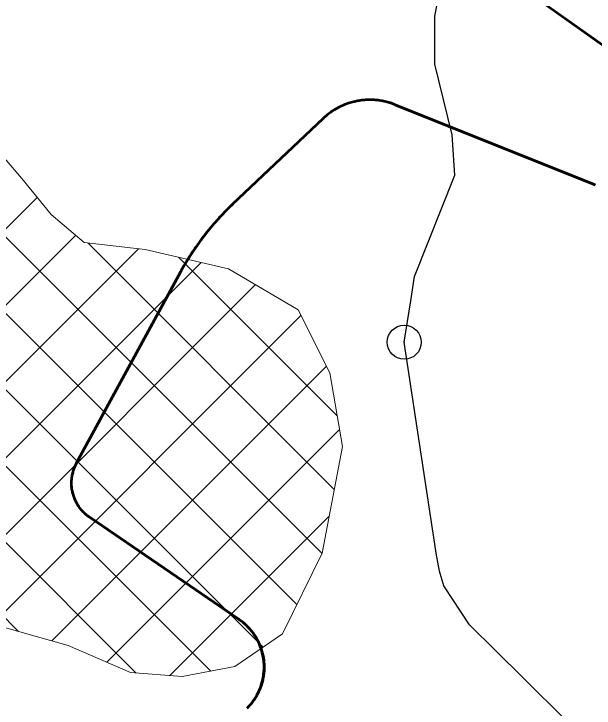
# Model space of a CAD drawing. Extents: x -1643653 to 4543381, y 1624270 to 13878484.
# Drawn here: x 606364 to 608070, y 8967605 to 8969646 of the extents above; entities that cross this region are included whole.
import ezdxf

# ---------------------------------------------------------------- set-up
doc = ezdxf.new("R2010")
doc.units = 0
doc.header["$LTSCALE"] = 200
doc.header["$PDMODE"] = 32
doc.header["$PDSIZE"] = 100
for name, color, linetype, lineweight in [('1', 7, 'Continuous', 13), ('24', 7, 'Continuous', 25), ('27', 7, 'Continuous', 53), ('28', 7, 'Continuous', 53), ('29', 7, 'Continuous', 13), ('60', 7, 'Continuous', 53)]:
    doc.layers.add(name, color=color, linetype=linetype, lineweight=lineweight)
doc.layers.add('63', color=7, linetype='Continuous')

msp = doc.modelspace()

# ---------------------------------------------------------------- linework, layer by layer
at = {"layer": '1', "lineweight": 25}
msp.add_spline([(814781, 9009175.5), (814787.2, 9009173.4), (814796.9, 9009173.4), (814799.4, 9009172.4), (814805.1, 9009174.5), (814805.6, 9009176.5), (814811.7, 9009179.5), (814811.7, 9009179.5), (814801.5, 9009181), (814790.7, 9009181.5), (814784.1, 9009183.1), (814777.4, 9009185.1), (814778.4, 9009175.5)], degree=3, dxfattribs=at)
at = {"layer": '24'}
msp.add_line((607511.6, 8968680.9), (607530.5, 8968802.4), dxfattribs=at)
for points in [[(607530.5, 8968802.4), (607541.7, 8968874.6), (607660.5, 8969172.2), (607652.1, 8969290.7), (607601.1, 8969498.9), (607601.1, 8969639.1), (607724.4, 8970268.8)], [(607703.2, 8967850.5), (607627.7, 8967964.3), (607614.9, 8968008), (607605.5, 8968061.2), (607601.1, 8968086.8), (607511.6, 8968680.9)], [(608515.8, 8967162.6), (608251.1, 8967306.9), (607860.2, 8967694.8), (607703.2, 8967850.5)]]:
    msp.add_lwpolyline(points, dxfattribs=at)
msp.add_point((607511.6, 8968680.9), dxfattribs=at)
at = {"layer": '27'}
msp.add_line((601221.6, 8974435.2), (608650, 8969160.5), dxfattribs=at)
for points in [[(601221.6, 8978295.4), (601221.6, 8974435.2), (608650, 8969160.5)], [(607485, 8969379.2), (607485, 8969379.2), (607481.2, 8969380.7), (607477.5, 8969382.1), (607473.7, 8969383.3), (607469.9, 8969384.6), (607466.1, 8969385.7), (607462.2, 8969386.8), (607458.3, 8969387.8), (607454.4, 8969388.7), (607450.5, 8969389.6), (607446.6, 8969390.3), (607442.7, 8969391), (607438.7, 8969391.6), (607434.7, 8969392.1), (607430.8, 8969392.6), (607426.8, 8969393), (607422.8, 8969393.2), (607418.8, 8969393.5), (607414.8, 8969393.6), (607410.8, 8969393.6), (607406.8, 8969393.6), (607402.8, 8969393.5), (607398.8, 8969393.3), (607394.8, 8969393), (607390.8, 8969392.7), (607386.9, 8969392.2), (607382.9, 8969391.7), (607378.9, 8969391.1), (607375, 8969390.5), (607371.1, 8969389.7), (607367.2, 8969388.9), (607363.2, 8969388), (607359.4, 8969387), (607355.5, 8969386), (607351.7, 8969384.8), (607347.9, 8969383.6), (607344.1, 8969382.3), (607340.3, 8969381), (607336.6, 8969379.5), (607332.9, 8969378), (607329.2, 8969376.4), (607325.6, 8969374.7), (607322, 8969373), (607318.4, 8969371.2), (607314.9, 8969369.3), (607311.4, 8969367.4), (607307.9, 8969365.4), (607304.5, 8969363.3), (607301.1, 8969361.1), (607297.8, 8969358.9), (607294.5, 8969356.6), (607291.3, 8969354.3), (607288.1, 8969351.9), (607285, 8969349.4), (607281.9, 8969346.8), (607278.8, 8969344.2), (607275.8, 8969341.6), (607272.9, 8969338.9), (607272.9, 8969338.9), (607006.9, 8969087.1), (607001.2, 8969081.5), (606995.4, 8969075.9), (606989.8, 8969070.3), (606984.2, 8969064.6), (606978.6, 8969058.8), (606973.1, 8969053), (606967.7, 8969047.2), (606962.3, 8969041.2), (606957, 8969035.3), (606951.7, 8969029.2), (606946.5, 8969023.2), (606941.3, 8969017), (606936.3, 8969010.8), (606931.3, 8969004.6), (606926.3, 8968998.3), (606921.4, 8968992), (606916.6, 8968985.6), (606911.8, 8968979.2), (606907.1, 8968972.7), (606902.5, 8968966.2), (606897.9, 8968959.6), (606893.4, 8968953), (606889, 8968946.4), (606884.6, 8968939.7), (606880.3, 8968932.9), (606876.1, 8968926.1), (606871.9, 8968919.3), (606867.8, 8968912.4), (606863.8, 8968905.5), (606859.8, 8968898.6), (606855.9, 8968891.6), (606854.4, 8968888.8), (606854.4, 8968888.8), (606546.9, 8968324.2), (606546.9, 8968324.2), (606545.4, 8968321.5), (606544, 8968318.7), (606542.7, 8968315.9), (606541.5, 8968313), (606540.3, 8968310.2)], [(607485, 8969379.2), (607485, 8969379.2), (607481.2, 8969380.7), (607477.5, 8969382.1), (607473.7, 8969383.3), (607469.9, 8969384.6), (607466.1, 8969385.7), (607462.2, 8969386.8), (607458.3, 8969387.8), (607454.4, 8969388.7), (607450.5, 8969389.6), (607446.6, 8969390.3), (607442.7, 8969391), (607438.7, 8969391.6), (607434.7, 8969392.1), (607430.8, 8969392.6), (607426.8, 8969393), (607422.8, 8969393.2), (607418.8, 8969393.5), (607414.8, 8969393.6), (607410.8, 8969393.6), (607406.8, 8969393.6), (607402.8, 8969393.5), (607398.8, 8969393.3), (607394.8, 8969393), (607390.8, 8969392.7), (607386.9, 8969392.2), (607382.9, 8969391.7), (607378.9, 8969391.1), (607375, 8969390.5), (607371.1, 8969389.7), (607367.2, 8969388.9), (607363.2, 8969388), (607359.4, 8969387), (607355.5, 8969386), (607351.7, 8969384.8), (607347.9, 8969383.6), (607344.1, 8969382.3), (607340.3, 8969381), (607336.6, 8969379.5), (607332.9, 8969378), (607329.2, 8969376.4), (607325.6, 8969374.7), (607322, 8969373), (607318.4, 8969371.2), (607314.9, 8969369.3), (607311.4, 8969367.4), (607307.9, 8969365.4), (607304.5, 8969363.3), (607301.1, 8969361.1), (607297.8, 8969358.9), (607294.5, 8969356.6), (607291.3, 8969354.3), (607288.1, 8969351.9), (607285, 8969349.4), (607281.9, 8969346.8), (607278.8, 8969344.2), (607275.8, 8969341.6), (607272.9, 8969338.9), (607272.9, 8969338.9), (607006.9, 8969087.1), (607001.2, 8969081.5), (606995.4, 8969075.9), (606989.8, 8969070.3), (606984.2, 8969064.6), (606978.6, 8969058.8), (606973.1, 8969053), (606967.7, 8969047.2), (606962.3, 8969041.2), (606957, 8969035.3), (606951.7, 8969029.2), (606946.5, 8969023.2), (606941.3, 8969017), (606936.3, 8969010.8), (606931.3, 8969004.6), (606926.3, 8968998.3), (606921.4, 8968992), (606916.6, 8968985.6), (606911.8, 8968979.2), (606907.1, 8968972.7), (606902.5, 8968966.2), (606897.9, 8968959.6), (606893.4, 8968953), (606889, 8968946.4), (606884.6, 8968939.7), (606880.3, 8968932.9), (606876.1, 8968926.1), (606871.9, 8968919.3), (606867.8, 8968912.4), (606863.8, 8968905.5), (606859.8, 8968898.6), (606855.9, 8968891.6), (606854.4, 8968888.8), (606854.4, 8968888.8), (606546.9, 8968324.2), (606546.9, 8968324.2), (606545.4, 8968321.5), (606544, 8968318.7), (606542.7, 8968315.9), (606541.5, 8968313), (606540.3, 8968310.2)], [(608073.8, 8969142.7), (608069.8, 8969144.3), (608069.8, 8969144.3), (607485, 8969379.2)], [(608073.8, 8969142.7), (608069.8, 8969144.3), (608069.8, 8969144.3), (607485, 8969379.2)], [(606540.3, 8968310.2), (606539.3, 8968307.3), (606538.3, 8968304.3), (606537.3, 8968301.4), (606536.5, 8968298.4), (606535.7, 8968295.4), (606535, 8968292.4), (606534.4, 8968289.3), (606533.8, 8968286.3), (606533.4, 8968283.2), (606533, 8968280.2), (606532.7, 8968277.1), (606532.5, 8968274), (606532.3, 8968270.9), (606532.2, 8968267.8), (606532.3, 8968264.7), (606532.4, 8968261.6), (606532.5, 8968258.5), (606532.8, 8968255.4), (606533.1, 8968252.3), (606533.5, 8968249.3), (606534, 8968246.2), (606534.6, 8968243.2), (606535.2, 8968240.1), (606536, 8968237.1), (606536.8, 8968234.1), (606537.7, 8968231.2), (606538.6, 8968228.2), (606539.7, 8968225.3), (606540.8, 8968222.4), (606542, 8968219.5), (606543.2, 8968216.7), (606544.5, 8968213.9), (606545.9, 8968211.1), (606547.4, 8968208.4), (606549, 8968205.7), (606550.6, 8968203.1), (606552.2, 8968200.5), (606554, 8968197.9), (606555.8, 8968195.4), (606557.7, 8968192.9), (606559.6, 8968190.5), (606561.6, 8968188.2), (606563.7, 8968185.8), (606565.8, 8968183.6), (606568, 8968181.4), (606570.2, 8968179.2), (606572.5, 8968177.1), (606574.8, 8968175.1), (606577.2, 8968173.1), (606579.7, 8968171.2), (606582.2, 8968169.4), (606584.5, 8968167.8), (606584.5, 8968167.8), (607025.6, 8967866), (607028.6, 8967863.8), (607031.6, 8967861.7), (607034.5, 8967859.4), (607037.3, 8967857.1), (607040.2, 8967854.7), (607043, 8967852.3), (607045.7, 8967849.8), (607048.3, 8967847.3), (607051, 8967844.7), (607053.5, 8967842), (607056, 8967839.3), (607058.4, 8967836.5), (607060.8, 8967833.7), (607063.1, 8967830.8), (607065.4, 8967827.9), (607067.6, 8967824.9), (607069.7, 8967821.9), (607071.7, 8967818.8), (607073.7, 8967815.7), (607075.6, 8967812.6), (607077.5, 8967809.4), (607079.3, 8967806.2), (607081, 8967802.9), (607082.6, 8967799.6), (607084.2, 8967796.3), (607085.7, 8967792.9), (607087.1, 8967789.5), (607088.5, 8967786.1), (607089.7, 8967782.6), (607090.9, 8967779.1), (607092.1, 8967775.6), (607093.1, 8967772.1), (607094.1, 8967768.5), (607095, 8967764.9), (607095.8, 8967761.3), (607096.5, 8967757.7), (607097.2, 8967754.1), (607097.7, 8967750.5), (607098.2, 8967746.8), (607098.7, 8967743.1), (607099, 8967739.5), (607099.2, 8967735.8), (607099.4, 8967732.1), (607099.5, 8967728.4), (607099.6, 8967724.7), (607099.5, 8967721)], [(606540.3, 8968310.2), (606539.3, 8968307.3), (606538.3, 8968304.3), (606537.3, 8968301.4), (606536.5, 8968298.4), (606535.7, 8968295.4), (606535, 8968292.4), (606534.4, 8968289.3), (606533.8, 8968286.3), (606533.4, 8968283.2), (606533, 8968280.2), (606532.7, 8968277.1), (606532.5, 8968274), (606532.3, 8968270.9), (606532.2, 8968267.8), (606532.3, 8968264.7), (606532.4, 8968261.6), (606532.5, 8968258.5), (606532.8, 8968255.4), (606533.1, 8968252.3), (606533.5, 8968249.3), (606534, 8968246.2), (606534.6, 8968243.2), (606535.2, 8968240.1), (606536, 8968237.1), (606536.8, 8968234.1), (606537.7, 8968231.2), (606538.6, 8968228.2), (606539.7, 8968225.3), (606540.8, 8968222.4), (606542, 8968219.5), (606543.2, 8968216.7), (606544.5, 8968213.9), (606545.9, 8968211.1), (606547.4, 8968208.4), (606549, 8968205.7), (606550.6, 8968203.1), (606552.2, 8968200.5), (606554, 8968197.9), (606555.8, 8968195.4), (606557.7, 8968192.9), (606559.6, 8968190.5), (606561.6, 8968188.2), (606563.7, 8968185.8), (606565.8, 8968183.6), (606568, 8968181.4), (606570.2, 8968179.2), (606572.5, 8968177.1), (606574.8, 8968175.1), (606577.2, 8968173.1), (606579.7, 8968171.2), (606582.2, 8968169.4), (606584.5, 8968167.8), (606584.5, 8968167.8), (607025.6, 8967866), (607028.6, 8967863.8), (607031.6, 8967861.7), (607034.5, 8967859.4), (607037.3, 8967857.1), (607040.2, 8967854.7), (607043, 8967852.3), (607045.7, 8967849.8), (607048.3, 8967847.3), (607051, 8967844.7), (607053.5, 8967842), (607056, 8967839.3), (607058.4, 8967836.5), (607060.8, 8967833.7), (607063.1, 8967830.8), (607065.4, 8967827.9), (607067.6, 8967824.9), (607069.7, 8967821.9), (607071.7, 8967818.8), (607073.7, 8967815.7), (607075.6, 8967812.6), (607077.5, 8967809.4), (607079.3, 8967806.2), (607081, 8967802.9), (607082.6, 8967799.6), (607084.2, 8967796.3), (607085.7, 8967792.9), (607087.1, 8967789.5), (607088.5, 8967786.1), (607089.7, 8967782.6), (607090.9, 8967779.1), (607092.1, 8967775.6), (607093.1, 8967772.1), (607094.1, 8967768.5), (607095, 8967764.9), (607095.8, 8967761.3), (607096.5, 8967757.7), (607097.2, 8967754.1), (607097.7, 8967750.5), (607098.2, 8967746.8), (607098.7, 8967743.1), (607099, 8967739.5), (607099.2, 8967735.8), (607099.4, 8967732.1), (607099.5, 8967728.4), (607099.6, 8967724.7), (607099.5, 8967721)], [(607099.5, 8967721), (607099.3, 8967717.3), (607099.1, 8967713.7), (607098.8, 8967710), (607098.5, 8967706.3), (607098, 8967702.7), (607097.5, 8967699), (607096.8, 8967695.4), (607096.1, 8967691.8), (607095.4, 8967688.2), (607094.5, 8967684.6), (607093.6, 8967681), (607092.6, 8967677.5), (607091.5, 8967673.9), (607090.3, 8967670.4), (607089.1, 8967667), (607087.8, 8967663.5), (607086.4, 8967660.1), (607084.9, 8967656.7), (607083.4, 8967653.3), (607081.8, 8967650), (607080.1, 8967646.7), (607078.4, 8967643.5), (607076.6, 8967640.3), (607074.7, 8967637.1), (607072.7, 8967634), (607070.7, 8967630.9), (607068.6, 8967627.9), (607066.5, 8967624.9), (607064.2, 8967621.9), (607062, 8967619), (607059.6, 8967616.2), (607057.2, 8967613.4), (607054.7, 8967610.6), (607052.2, 8967608), (607049.6, 8967605.3), (607049.5, 8967605.2)], [(607099.5, 8967721), (607099.3, 8967717.3), (607099.1, 8967713.7), (607098.8, 8967710), (607098.5, 8967706.3), (607098, 8967702.7), (607097.5, 8967699), (607096.8, 8967695.4), (607096.1, 8967691.8), (607095.4, 8967688.2), (607094.5, 8967684.6), (607093.6, 8967681), (607092.6, 8967677.5), (607091.5, 8967673.9), (607090.3, 8967670.4), (607089.1, 8967667), (607087.8, 8967663.5), (607086.4, 8967660.1), (607084.9, 8967656.7), (607083.4, 8967653.3), (607081.8, 8967650), (607080.1, 8967646.7), (607078.4, 8967643.5), (607076.6, 8967640.3), (607074.7, 8967637.1), (607072.7, 8967634), (607070.7, 8967630.9), (607068.6, 8967627.9), (607066.5, 8967624.9), (607064.2, 8967621.9), (607062, 8967619), (607059.6, 8967616.2), (607057.2, 8967613.4), (607054.7, 8967610.6), (607052.2, 8967608), (607049.6, 8967605.3), (607049.5, 8967605.2)]]:
    msp.add_lwpolyline(points, dxfattribs=at)
at = {"layer": '28'}
for p, q in [((608069.8, 8969144.3), (607485, 8969379.2)), ((607485, 8969379.2), (608069.8, 8969144.3)), ((608069.8, 8969144.3), (607485, 8969379.2)), ((607272.9, 8969338.9), (607006.9, 8969087.1)), ((607006.9, 8969087.1), (607272.9, 8969338.9)), ((607272.9, 8969338.9), (607006.9, 8969087.1)), ((606854.4, 8968888.8), (606546.9, 8968324.2)), ((606546.9, 8968324.2), (606854.4, 8968888.8)), ((606854.4, 8968888.8), (606546.9, 8968324.2)), ((606584.5, 8968167.8), (607025.6, 8967866)), ((607025.6, 8967866), (606584.5, 8968167.8)), ((606584.5, 8968167.8), (607025.6, 8967866))]:
    msp.add_line(p, q, dxfattribs=at)
for centre, radius, start, end in [((607410.4, 8969193.6), 200, 68.1152, 133.4342), ((607410.4, 8969193.6), 200, 68.1152, 133.4342), ((607410.4, 8969193.6), 200, 68.1152, 133.4342), ((607557, 8968506.1), 800, 133.4342, 151.4208), ((607557, 8968506.1), 800, 133.4342, 151.4208), ((607557, 8968506.1), 800, 133.4342, 151.4208), ((606652.2, 8968266.8), 120, 151.4208, 235.6167), ((606652.2, 8968266.8), 120, 151.4208, 235.6167), ((606652.2, 8968266.8), 120, 151.4208, 235.6167), ((606929.5, 8967725.7), 170, 314.8639, 55.6167), ((606929.5, 8967725.7), 170, 314.8639, 55.6167), ((606929.5, 8967725.7), 170, 314.8639, 55.6167)]:
    msp.add_arc(centre, radius, start, end, dxfattribs=at)
at = {"layer": '29'}
for p, q in [((607269.8, 8968059.7), (605908.3, 8969421.3)), ((607195.6, 8967909.4), (605728.2, 8969376.9)), ((607096.2, 8967784.4), (605592, 8969288.5)), ((606942.3, 8967713.8), (605460.7, 8969195.4)), ((606376.7, 8967830.3), (605076.8, 8969130.2)), ((606722.5, 8967709), (605300.9, 8969130.6)), ((605214.4, 8967889.1), (606432, 8969106.7)), ((605323.3, 8967773.4), (606544.9, 8968995.1)), ((607305.7, 8968248.3), (606581.7, 8968972.4)), ((605424.4, 8967650), (606730.1, 8968955.7)), ((607314.4, 8968464.1), (606847.8, 8968930.8)), ((605523.1, 8967524.2), (606914.3, 8968915.4)), ((605614.7, 8967391.4), (607073.7, 8968850.3)), ((606299.9, 8967852), (607207.7, 8968759.8)), ((606475, 8967802.6), (607283.1, 8968610.7)), ((606637.1, 8967740.2), (607321.2, 8968424.2)), ((606822.2, 8967700.8), (607290.9, 8968169.5))]:
    msp.add_line(p, q, dxfattribs=at)
at = {"layer": '29', "lineweight": 53}
for p, q in [((607485, 8969379.2), (608069.8, 8969144.3)), ((607006.9, 8969087.1), (607272.9, 8969338.9)), ((606546.9, 8968324.2), (606854.4, 8968888.8)), ((607025.6, 8967866), (606584.5, 8968167.8))]:
    msp.add_line(p, q, dxfattribs=at)
at = {"layer": '29'}
for points in [[(606226.4, 8969349.6), (606386.9, 8969162), (606473.1, 8969056.4), (606569.9, 8968973.7), (606749.3, 8968953.5), (606995.1, 8968896.8), (607199.7, 8968775.7), (607292.9, 8968591.3), (607329.5, 8968374.6), (607270.4, 8968060.9), (607153.1, 8967823.4), (607013.1, 8967727.3), (606858.9, 8967697.8), (606706.5, 8967710.3), (606523.2, 8967789), (606276.1, 8967858.7)], [(606276.1, 8967858.7), (606523.2, 8967789), (606706.5, 8967710.3), (606858.9, 8967697.8), (607013.1, 8967727.3), (607153.1, 8967823.4), (607270.4, 8968060.9), (607329.6, 8968374.6), (607292.9, 8968591.3), (607199.7, 8968775.7), (606995.1, 8968896.8), (606749.3, 8968953.5), (606569.9, 8968973.7), (606473.1, 8969056.4), (606386.9, 8969162), (606226.4, 8969349.6)]]:
    msp.add_lwpolyline(points, dxfattribs=at)
at = {"layer": '29', "lineweight": 53}
for centre, radius, start, end in [((607410.4, 8969193.6), 200, 68.1152, 133.4342), ((607557, 8968506.1), 800, 133.4342, 151.4208), ((606652.2, 8968266.8), 120, 151.4208, 235.6167), ((606929.5, 8967725.7), 170, 314.8639, 55.6167)]:
    msp.add_arc(centre, radius, start, end, dxfattribs=at)
at = {"layer": '60'}
for points in [[(607485, 8969379.2), (607485, 8969379.2), (607481.2, 8969380.7), (607477.5, 8969382.1), (607473.7, 8969383.3), (607469.9, 8969384.6), (607466.1, 8969385.7), (607462.2, 8969386.8), (607458.3, 8969387.8), (607454.4, 8969388.7), (607450.5, 8969389.6), (607446.6, 8969390.3), (607442.7, 8969391), (607438.7, 8969391.6), (607434.7, 8969392.1), (607430.8, 8969392.6), (607426.8, 8969393), (607422.8, 8969393.2), (607418.8, 8969393.5), (607414.8, 8969393.6), (607410.8, 8969393.6), (607406.8, 8969393.6), (607402.8, 8969393.5), (607398.8, 8969393.3), (607394.8, 8969393), (607390.8, 8969392.7), (607386.9, 8969392.2), (607382.9, 8969391.7), (607378.9, 8969391.1), (607375, 8969390.5), (607371.1, 8969389.7), (607367.2, 8969388.9), (607363.2, 8969388), (607359.4, 8969387), (607355.5, 8969386), (607351.7, 8969384.8), (607347.9, 8969383.6), (607344.1, 8969382.3), (607340.3, 8969381), (607336.6, 8969379.5), (607332.9, 8969378), (607329.2, 8969376.4), (607325.6, 8969374.7), (607322, 8969373), (607318.4, 8969371.2), (607314.9, 8969369.3), (607311.4, 8969367.4), (607307.9, 8969365.4), (607304.5, 8969363.3), (607301.1, 8969361.1), (607297.8, 8969358.9), (607294.5, 8969356.6), (607291.3, 8969354.3), (607288.1, 8969351.9), (607285, 8969349.4), (607281.9, 8969346.8), (607278.8, 8969344.2), (607275.8, 8969341.6), (607272.9, 8969338.9), (607272.9, 8969338.9), (607006.9, 8969087.1), (607001.2, 8969081.5), (606995.4, 8969075.9), (606989.8, 8969070.3), (606984.2, 8969064.6), (606978.6, 8969058.8), (606973.1, 8969053), (606967.7, 8969047.2), (606962.3, 8969041.2), (606957, 8969035.3), (606951.7, 8969029.2), (606946.5, 8969023.2), (606941.3, 8969017), (606936.3, 8969010.8), (606931.3, 8969004.6), (606926.3, 8968998.3), (606921.4, 8968992), (606916.6, 8968985.6), (606911.8, 8968979.2), (606907.1, 8968972.7), (606902.5, 8968966.2), (606897.9, 8968959.6), (606893.4, 8968953), (606889, 8968946.4), (606884.6, 8968939.7), (606880.3, 8968932.9), (606876.1, 8968926.1), (606871.9, 8968919.3), (606867.8, 8968912.4), (606863.8, 8968905.5), (606859.8, 8968898.6), (606855.9, 8968891.6), (606854.4, 8968888.8), (606854.4, 8968888.8), (606546.9, 8968324.2), (606546.9, 8968324.2), (606545.4, 8968321.5), (606544, 8968318.7), (606542.7, 8968315.9), (606541.5, 8968313), (606540.3, 8968310.2)], [(608073.8, 8969142.7), (608069.8, 8969144.3), (608069.8, 8969144.3), (607485, 8969379.2)], [(606540.3, 8968310.2), (606539.3, 8968307.3), (606538.3, 8968304.3), (606537.3, 8968301.4), (606536.5, 8968298.4), (606535.7, 8968295.4), (606535, 8968292.4), (606534.4, 8968289.3), (606533.8, 8968286.3), (606533.4, 8968283.2), (606533, 8968280.2), (606532.7, 8968277.1), (606532.5, 8968274), (606532.3, 8968270.9), (606532.2, 8968267.8), (606532.3, 8968264.7), (606532.4, 8968261.6), (606532.5, 8968258.5), (606532.8, 8968255.4), (606533.1, 8968252.3), (606533.5, 8968249.3), (606534, 8968246.2), (606534.6, 8968243.2), (606535.2, 8968240.1), (606536, 8968237.1), (606536.8, 8968234.1), (606537.7, 8968231.2), (606538.6, 8968228.2), (606539.7, 8968225.3), (606540.8, 8968222.4), (606542, 8968219.5), (606543.2, 8968216.7), (606544.5, 8968213.9), (606545.9, 8968211.1), (606547.4, 8968208.4), (606549, 8968205.7), (606550.6, 8968203.1), (606552.2, 8968200.5), (606554, 8968197.9), (606555.8, 8968195.4), (606557.7, 8968192.9), (606559.6, 8968190.5), (606561.6, 8968188.2), (606563.7, 8968185.8), (606565.8, 8968183.6), (606568, 8968181.4), (606570.2, 8968179.2), (606572.5, 8968177.1), (606574.8, 8968175.1), (606577.2, 8968173.1), (606579.7, 8968171.2), (606582.2, 8968169.4), (606584.5, 8968167.8), (606584.5, 8968167.8), (607025.6, 8967866), (607028.6, 8967863.8), (607031.6, 8967861.7), (607034.5, 8967859.4), (607037.3, 8967857.1), (607040.2, 8967854.7), (607043, 8967852.3), (607045.7, 8967849.8), (607048.3, 8967847.3), (607051, 8967844.7), (607053.5, 8967842), (607056, 8967839.3), (607058.4, 8967836.5), (607060.8, 8967833.7), (607063.1, 8967830.8), (607065.4, 8967827.9), (607067.6, 8967824.9), (607069.7, 8967821.9), (607071.7, 8967818.8), (607073.7, 8967815.7), (607075.6, 8967812.6), (607077.5, 8967809.4), (607079.3, 8967806.2), (607081, 8967802.9), (607082.6, 8967799.6), (607084.2, 8967796.3), (607085.7, 8967792.9), (607087.1, 8967789.5), (607088.5, 8967786.1), (607089.7, 8967782.6), (607090.9, 8967779.1), (607092.1, 8967775.6), (607093.1, 8967772.1), (607094.1, 8967768.5), (607095, 8967764.9), (607095.8, 8967761.3), (607096.5, 8967757.7), (607097.2, 8967754.1), (607097.7, 8967750.5), (607098.2, 8967746.8), (607098.7, 8967743.1), (607099, 8967739.5), (607099.2, 8967735.8), (607099.4, 8967732.1), (607099.5, 8967728.4), (607099.6, 8967724.7), (607099.5, 8967721)], [(607099.5, 8967721), (607099.3, 8967717.3), (607099.1, 8967713.7), (607098.8, 8967710), (607098.5, 8967706.3), (607098, 8967702.7), (607097.5, 8967699), (607096.8, 8967695.4), (607096.1, 8967691.8), (607095.4, 8967688.2), (607094.5, 8967684.6), (607093.6, 8967681), (607092.6, 8967677.5), (607091.5, 8967673.9), (607090.3, 8967670.4), (607089.1, 8967667), (607087.8, 8967663.5), (607086.4, 8967660.1), (607084.9, 8967656.7), (607083.4, 8967653.3), (607081.8, 8967650), (607080.1, 8967646.7), (607078.4, 8967643.5), (607076.6, 8967640.3), (607074.7, 8967637.1), (607072.7, 8967634), (607070.7, 8967630.9), (607068.6, 8967627.9), (607066.5, 8967624.9), (607064.2, 8967621.9), (607062, 8967619), (607059.6, 8967616.2), (607057.2, 8967613.4), (607054.7, 8967610.6), (607052.2, 8967608), (607049.6, 8967605.3), (607049.5, 8967605.2)]]:
    msp.add_lwpolyline(points, dxfattribs=at)

# ---------------------------------------------------------------- texts
at = {"layer": '63', "width": 1.3}
msp.add_text(' 3561.80 ha', height=500, dxfattribs=at).set_placement((601795, 8967101.1))

doc.saveas('drawing.dxf')
